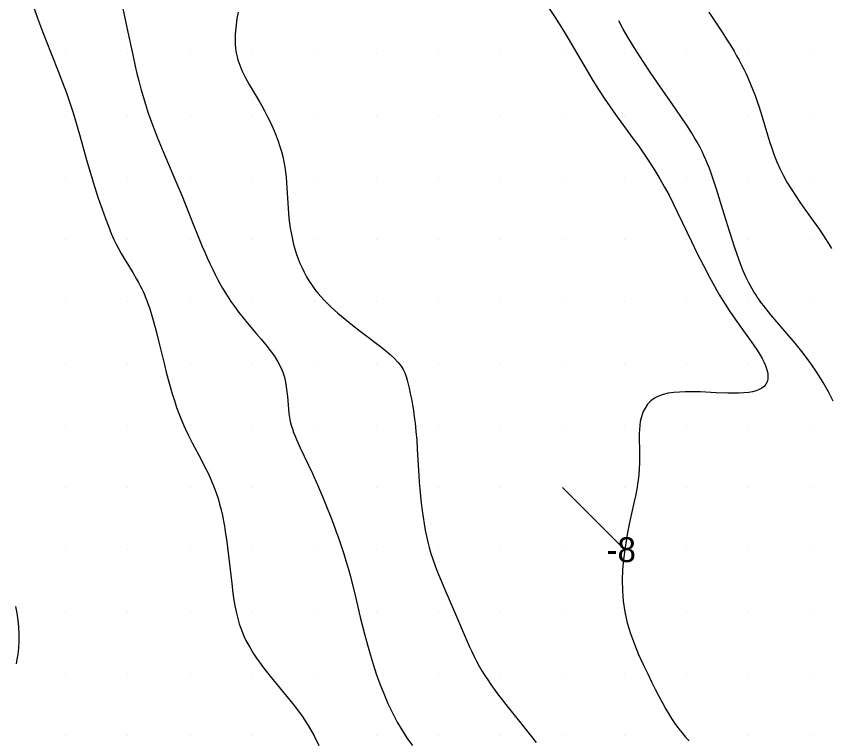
# Model space of a CAD drawing. Extents: x 2602990 to 2605851, y 618069 to 619180.
# Drawn here: x 2604456 to 2604521.4, y 618569.8 to 618628 of the extents above; entities that cross this region are included whole.
import ezdxf

# ---------------------------------------------------------------- set-up
doc = ezdxf.new("R2010")
doc.units = 0
for name, color, linetype in [('Default', 7, 'Continuous'), ('DTM Contours Major', 7, 'Continuous'), ('DTM Contours Minor', 7, 'Continuous'), ('DTM Contours Minor Text', 7, 'Continuous'), ('Exist DTM Scan Elevation Point', 7, 'Continuous')]:
    doc.layers.add(name, color=color, linetype=linetype)

# ---------------------------------------------------------------- blocks, each defined once
blk = doc.blocks.new('POINT_DISPLAY')
at = {"layer": 'Default'}
blk.add_line((0, 0), (0, 0), dxfattribs=at)

msp = doc.modelspace()

# ---------------------------------------------------------------- linework, layer by layer
at = {"layer": 'DTM Contours Major'}
msp.add_lwpolyline([(2604521.787, 618596.956), (2604521.403, 618597.714), (2604520.979, 618598.478), (2604520.513, 618599.242), (2604520, 618600), (2604519.384, 618600.821), (2604518.731, 618601.626), (2604518.064, 618602.411), (2604517.406, 618603.176), (2604516.779, 618603.918), (2604516.205, 618604.636), (2604516.03, 618604.869), (2604515.863, 618605.1), (2604515.703, 618605.329), (2604515.552, 618605.555), (2604515.409, 618605.78), (2604515.274, 618606.005), (2604515, 618606.498), (2604514.759, 618606.987), (2604514.546, 618607.47), (2604514.355, 618607.948), (2604514.181, 618608.417), (2604513.869, 618609.33), (2604513.465, 618610.575), (2604513.01, 618612.024), (2604512.395, 618614.041), (2604512.129, 618614.859), (2604511.909, 618615.482), (2604511.794, 618615.789), (2604511.673, 618616.094), (2604511.546, 618616.395), (2604511.413, 618616.693), (2604511.231, 618617.072), (2604511.038, 618617.447), (2604510.835, 618617.817), (2604510.624, 618618.182), (2604510.407, 618618.543), (2604510.047, 618619.113), (2604509.626, 618619.75), (2604509.112, 618620.502), (2604507.639, 618622.614), (2604507.053, 618623.472), (2604506.478, 618624.335), (2604506.001, 618625.07), (2604505.62, 618625.678), (2604505.255, 618626.281), (2604504.873, 618626.944), (2604504.516, 618627.596)], dxfattribs=at)
at = {"layer": 'DTM Contours Minor'}
for points in [[(2604498.206, 618629.706), (2604499.391, 618627.862), (2604500.036, 618626.856), (2604500.444, 618626.194), (2604500.915, 618625.403), (2604501.975, 618623.579), (2604502.437, 618622.805), (2604502.893, 618622.066), (2604503.343, 618621.368), (2604503.819, 618620.664), (2604504.256, 618620.047), (2604505.689, 618618.105), (2604506.126, 618617.498), (2604506.566, 618616.869), (2604507.002, 618616.221), (2604507.429, 618615.557), (2604507.839, 618614.88), (2604508.215, 618614.216), (2604508.572, 618613.548), (2604508.911, 618612.882), (2604509.235, 618612.221), (2604510.368, 618609.836), (2604510.849, 618608.851), (2604511.334, 618607.891), (2604511.832, 618606.945), (2604512.224, 618606.226), (2604512.427, 618605.868), (2604512.636, 618605.509), (2604512.853, 618605.149), (2604513.078, 618604.79), (2604513.416, 618604.276), (2604513.768, 618603.762), (2604514.487, 618602.749), (2604515.183, 618601.77), (2604515.431, 618601.412), (2604515.663, 618601.063), (2604515.877, 618600.723), (2604516.068, 618600.394), (2604516.231, 618600.075), (2604516.363, 618599.769), (2604516.457, 618599.486), (2604516.517, 618599.217), (2604516.54, 618598.964), (2604516.525, 618598.73), (2604516.469, 618598.516), (2604516.371, 618598.325), (2604516.231, 618598.159), (2604516.05, 618598.017), (2604515.832, 618597.897), (2604515.579, 618597.799), (2604515.296, 618597.723), (2604514.984, 618597.666), (2604514.601, 618597.625), (2604514.191, 618597.605), (2604513.759, 618597.601), (2604513.308, 618597.61), (2604512.372, 618597.649), (2604511.112, 618597.705), (2604510.696, 618597.716), (2604510.285, 618597.721), (2604509.881, 618597.718), (2604509.403, 618597.701), (2604508.945, 618597.663), (2604508.51, 618597.6), (2604508.104, 618597.506), (2604507.732, 618597.376), (2604507.399, 618597.203), (2604507.102, 618596.98), (2604506.849, 618596.713), (2604506.64, 618596.408), (2604506.472, 618596.07), (2604506.344, 618595.704), (2604506.254, 618595.316), (2604506.211, 618595.01), (2604506.185, 618594.695), (2604506.173, 618594.373), (2604506.171, 618594.043), (2604506.188, 618592.914), (2604506.19, 618592.456), (2604506.183, 618591.993), (2604506.164, 618591.527), (2604506.131, 618591.059), (2604506.081, 618590.59), (2604506.042, 618590.31), (2604505.996, 618590.028), (2604505.888, 618589.459), (2604505.763, 618588.874), (2604505.499, 618587.685), (2604505.364, 618587.053), (2604505.232, 618586.396), (2604505.11, 618585.712), (2604505, 618585), (2604504.903, 618584.206), (2604504.833, 618583.387), (2604504.801, 618582.549), (2604504.812, 618581.701), (2604504.876, 618580.848), (2604505, 618580), (2604505.202, 618579.114), (2604505.466, 618578.244), (2604505.777, 618577.393), (2604506.122, 618576.565), (2604506.485, 618575.763), (2604506.853, 618574.99), (2604507.156, 618574.366), (2604507.454, 618573.767), (2604507.746, 618573.197), (2604508.033, 618572.656), (2604508.317, 618572.148), (2604508.598, 618571.674), (2604508.766, 618571.406), (2604508.934, 618571.15), (2604509.102, 618570.906), (2604509.272, 618570.673), (2604509.444, 618570.45), (2604509.618, 618570.235), (2604509.902, 618569.91), (2604510.195, 618569.599)], [(2604464.5, 618628.941), (2604464.725, 618627.966), (2604465.001, 618626.681), (2604465.384, 618624.856), (2604465.585, 618623.959), (2604465.724, 618623.367), (2604465.875, 618622.758), (2604466.039, 618622.137), (2604466.214, 618621.51), (2604466.402, 618620.881), (2604466.604, 618620.256), (2604466.782, 618619.743), (2604466.967, 618619.236), (2604467.159, 618618.735), (2604467.355, 618618.24), (2604467.755, 618617.269), (2604468.781, 618614.855), (2604469.355, 618613.467), (2604470.203, 618611.348), (2604470.649, 618610.239), (2604470.989, 618609.418), (2604471.183, 618608.966), (2604471.382, 618608.515), (2604471.587, 618608.066), (2604471.799, 618607.618), (2604472.02, 618607.174), (2604472.211, 618606.804), (2604472.41, 618606.438), (2604472.616, 618606.073), (2604472.832, 618605.711), (2604473.058, 618605.352), (2604473.295, 618604.996), (2604473.606, 618604.556), (2604473.934, 618604.12), (2604474.273, 618603.688), (2604474.621, 618603.26), (2604475.331, 618602.419), (2604475.723, 618601.962), (2604476.103, 618601.508), (2604476.463, 618601.055), (2604476.792, 618600.602), (2604477.081, 618600.144), (2604477.32, 618599.682), (2604477.474, 618599.294), (2604477.593, 618598.903), (2604477.683, 618598.509), (2604477.75, 618598.115), (2604477.799, 618597.723), (2604477.837, 618597.333), (2604477.924, 618596.309), (2604477.962, 618595.977), (2604478.01, 618595.651), (2604478.073, 618595.33), (2604478.148, 618595.031), (2604478.238, 618594.737), (2604478.341, 618594.446), (2604478.454, 618594.155), (2604478.576, 618593.865), (2604478.868, 618593.211), (2604479.848, 618591.133), (2604480.257, 618590.228), (2604480.664, 618589.28), (2604481.048, 618588.34), (2604481.28, 618587.751), (2604481.514, 618587.141), (2604481.745, 618586.514), (2604481.972, 618585.876), (2604482.192, 618585.231), (2604482.378, 618584.663), (2604482.555, 618584.094), (2604482.725, 618583.523), (2604482.887, 618582.951), (2604483.041, 618582.379), (2604483.276, 618581.441), (2604483.711, 618579.576), (2604483.886, 618578.849), (2604484.074, 618578.104), (2604484.277, 618577.344), (2604484.497, 618576.571), (2604484.738, 618575.789), (2604485, 618575), (2604485.289, 618574.201), (2604485.602, 618573.405), (2604485.939, 618572.621), (2604486.301, 618571.856), (2604486.686, 618571.117), (2604487.096, 618570.413), (2604487.492, 618569.801), (2604487.904, 618569.222)], [(2604457.394, 618628.755), (2604457.72, 618627.825), (2604458.042, 618626.951), (2604458.36, 618626.13), (2604459.389, 618623.551), (2604459.74, 618622.641), (2604460.052, 618621.791), (2604460.325, 618621), (2604460.584, 618620.201), (2604460.858, 618619.29), (2604461.148, 618618.267), (2604461.664, 618616.402), (2604461.955, 618615.401), (2604462.303, 618614.267), (2604462.606, 618613.332), (2604462.914, 618612.429), (2604463.186, 618611.674), (2604463.42, 618611.058), (2604463.657, 618610.475), (2604463.865, 618610.001), (2604464.042, 618609.623), (2604464.227, 618609.258), (2604464.44, 618608.871), (2604464.683, 618608.46), (2604465.382, 618607.332), (2604465.696, 618606.801), (2604465.849, 618606.527), (2604465.996, 618606.248), (2604466.107, 618606.024), (2604466.215, 618605.795), (2604466.319, 618605.562), (2604466.419, 618605.324), (2604466.516, 618605.08), (2604466.61, 618604.83), (2604466.732, 618604.484), (2604466.848, 618604.127), (2604466.96, 618603.76), (2604467.069, 618603.383), (2604467.277, 618602.6), (2604467.492, 618601.725), (2604467.93, 618599.893), (2604468.078, 618599.307), (2604468.232, 618598.722), (2604468.393, 618598.142), (2604468.561, 618597.569), (2604468.737, 618597.01), (2604468.919, 618596.467), (2604469.096, 618595.982), (2604469.281, 618595.51), (2604469.477, 618595.049), (2604469.607, 618594.761), (2604469.884, 618594.188), (2604470.179, 618593.612), (2604470.895, 618592.26), (2604471.177, 618591.714), (2604471.451, 618591.158), (2604471.708, 618590.594), (2604471.943, 618590.024), (2604472.106, 618589.575), (2604472.252, 618589.124), (2604472.383, 618588.671), (2604472.499, 618588.216), (2604472.602, 618587.76), (2604472.694, 618587.303), (2604472.769, 618586.885), (2604472.837, 618586.468), (2604472.954, 618585.632), (2604473.118, 618584.28), (2604473.353, 618582.275), (2604473.454, 618581.505), (2604473.539, 618580.93), (2604473.632, 618580.382), (2604473.731, 618579.892), (2604473.837, 618579.453), (2604473.896, 618579.239), (2604473.959, 618579.027), (2604474.027, 618578.818), (2604474.13, 618578.534), (2604474.244, 618578.253), (2604474.368, 618577.974), (2604474.504, 618577.695), (2604474.65, 618577.416), (2604474.807, 618577.136), (2604474.946, 618576.902), (2604475.093, 618576.666), (2604475.25, 618576.426), (2604475.416, 618576.181), (2604475.593, 618575.931), (2604475.916, 618575.495), (2604476.355, 618574.935), (2604476.677, 618574.537), (2604477.793, 618573.183), (2604478.382, 618572.44), (2604478.962, 618571.658), (2604479.509, 618570.843), (2604480, 618570), (2604480.382, 618569.216)], [(2604473.876, 618628.297), (2604473.781, 618627.78), (2604473.707, 618627.275), (2604473.656, 618626.788), (2604473.638, 618626.499), (2604473.629, 618626.218), (2604473.63, 618625.945), (2604473.641, 618625.678), (2604473.663, 618625.418), (2604473.696, 618625.163), (2604473.737, 618624.93), (2604473.788, 618624.701), (2604473.848, 618624.476), (2604473.918, 618624.254), (2604473.996, 618624.033), (2604474.084, 618623.815), (2604474.201, 618623.551), (2604474.33, 618623.286), (2604474.469, 618623.021), (2604474.771, 618622.483), (2604475.563, 618621.124), (2604475.776, 618620.746), (2604475.988, 618620.362), (2604476.195, 618619.97), (2604476.395, 618619.571), (2604476.587, 618619.166), (2604476.769, 618618.755), (2604476.94, 618618.339), (2604477.096, 618617.918), (2604477.238, 618617.494), (2604477.358, 618617.083), (2604477.463, 618616.669), (2604477.554, 618616.253), (2604477.63, 618615.836), (2604477.693, 618615.418), (2604477.742, 618615), (2604477.779, 618614.582), (2604477.806, 618614.164), (2604477.866, 618612.922), (2604477.89, 618612.513), (2604477.922, 618612.106), (2604477.961, 618611.703), (2604478.01, 618611.304), (2604478.067, 618610.91), (2604478.133, 618610.522), (2604478.21, 618610.139), (2604478.273, 618609.863), (2604478.341, 618609.59), (2604478.415, 618609.319), (2604478.495, 618609.052), (2604478.582, 618608.786), (2604478.675, 618608.523), (2604478.827, 618608.132), (2604478.994, 618607.747), (2604479.178, 618607.368), (2604479.379, 618606.995), (2604479.597, 618606.63), (2604479.834, 618606.274), (2604480.057, 618605.969), (2604480.297, 618605.669), (2604480.554, 618605.372), (2604480.809, 618605.096), (2604481.083, 618604.818), (2604481.374, 618604.538), (2604481.908, 618604.059), (2604482.482, 618603.574), (2604483.083, 618603.089), (2604483.694, 618602.612), (2604485.324, 618601.371), (2604485.732, 618601.052), (2604486.108, 618600.738), (2604486.448, 618600.427), (2604486.745, 618600.113), (2604486.993, 618599.792), (2604487.158, 618599.521), (2604487.293, 618599.242), (2604487.404, 618598.952), (2604487.496, 618598.653), (2604487.576, 618598.341), (2604487.649, 618598.017), (2604487.738, 618597.59), (2604487.825, 618597.144), (2604487.908, 618596.681), (2604487.986, 618596.203), (2604488.057, 618595.712), (2604488.12, 618595.21), (2604488.192, 618594.525), (2604488.25, 618593.823), (2604488.299, 618593.104), (2604488.421, 618590.987), (2604488.457, 618590.449), (2604488.498, 618589.912), (2604488.551, 618589.323), (2604488.613, 618588.741), (2604488.682, 618588.171), (2604488.759, 618587.617), (2604488.843, 618587.083), (2604488.935, 618586.573), (2604489.034, 618586.084), (2604489.142, 618585.619), (2604489.258, 618585.173), (2604489.396, 618584.699), (2604489.547, 618584.233), (2604489.732, 618583.712), (2604489.935, 618583.182), (2604490.155, 618582.635), (2604490.508, 618581.798), (2604491.446, 618579.619), (2604492.144, 618577.982), (2604492.5, 618577.179), (2604492.682, 618576.786), (2604492.871, 618576.397), (2604493.068, 618576.01), (2604493.276, 618575.627), (2604493.496, 618575.248), (2604493.726, 618574.877), (2604493.97, 618574.509), (2604494.226, 618574.141), (2604494.492, 618573.773), (2604494.77, 618573.401), (2604495.438, 618572.535), (2604496.641, 618571.018), (2604497.872, 618569.466)], [(2604511.776, 618628.292), (2604512.582, 618627.091), (2604512.894, 618626.62), (2604513.205, 618626.139), (2604513.511, 618625.651), (2604513.808, 618625.158), (2604514.016, 618624.796), (2604514.216, 618624.432), (2604514.409, 618624.067), (2604514.595, 618623.7), (2604514.773, 618623.33), (2604514.943, 618622.959), (2604515.141, 618622.501), (2604515.327, 618622.041), (2604515.504, 618621.578), (2604515.67, 618621.112), (2604515.827, 618620.644), (2604516.064, 618619.884), (2604516.495, 618618.408), (2604516.661, 618617.876), (2604516.841, 618617.337), (2604517.038, 618616.795), (2604517.254, 618616.252), (2604517.494, 618615.71), (2604517.758, 618615.173), (2604518.064, 618614.616), (2604518.396, 618614.067), (2604518.745, 618613.527), (2604519.107, 618612.996), (2604519.476, 618612.473), (2604520.398, 618611.19), (2604520.666, 618610.81), (2604520.925, 618610.432), (2604521.174, 618610.056), (2604521.411, 618609.68), (2604521.653, 618609.272)], [(2604505, 618585), (2604500, 618590)], [(2604455.936, 618580.421), (2604456.055, 618579.884), (2604456.143, 618579.321), (2604456.197, 618578.757), (2604456.218, 618578.195), (2604456.21, 618577.641), (2604456.176, 618577.096), (2604456.119, 618576.565), (2604456.083, 618576.308), (2604455.998, 618575.803)]]:
    msp.add_lwpolyline(points, dxfattribs=at)

# ---------------------------------------------------------------- block references
at = {"layer": 'Exist DTM Scan Elevation Point', "xscale": 1.3123333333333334, "yscale": 1.3123333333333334}
for p in [(2604460, 618625), (2604465, 618625), (2604470, 618625), (2604475, 618625), (2604480, 618625), (2604485, 618625), (2604490, 618625), (2604495, 618625), (2604500, 618625), (2604505, 618625), (2604510, 618625), (2604515, 618625), (2604520, 618625), (2604460, 618620), (2604465, 618620), (2604470, 618620), (2604475, 618620), (2604480, 618620), (2604485, 618620), (2604490, 618620), (2604495, 618620), (2604500, 618620), (2604505, 618620), (2604510, 618620), (2604515, 618620), (2604520, 618620), (2604460, 618615), (2604465, 618615), (2604470, 618615), (2604475, 618615), (2604480, 618615), (2604485, 618615), (2604490, 618615), (2604495, 618615), (2604500, 618615), (2604505, 618615), (2604510, 618615), (2604515, 618615), (2604520, 618615), (2604460, 618610), (2604465, 618610), (2604470, 618610), (2604475, 618610), (2604480, 618610), (2604485, 618610), (2604490, 618610), (2604495, 618610), (2604500, 618610), (2604505, 618610), (2604510, 618610), (2604515, 618610), (2604520, 618610), (2604460, 618605), (2604465, 618605), (2604470, 618605), (2604475, 618605), (2604480, 618605), (2604485, 618605), (2604490, 618605), (2604495, 618605), (2604500, 618605), (2604505, 618605), (2604510, 618605), (2604515, 618605), (2604520, 618605), (2604460, 618600), (2604465, 618600), (2604470, 618600), (2604475, 618600), (2604480, 618600), (2604485, 618600), (2604490, 618600), (2604495, 618600), (2604500, 618600), (2604505, 618600), (2604510, 618600), (2604515, 618600), (2604520, 618600), (2604460, 618595), (2604465, 618595), (2604470, 618595), (2604475, 618595), (2604480, 618595), (2604485, 618595), (2604490, 618595), (2604495, 618595), (2604500, 618595), (2604505, 618595), (2604510, 618595), (2604515, 618595), (2604520, 618595), (2604460, 618590), (2604465, 618590), (2604470, 618590), (2604475, 618590), (2604480, 618590), (2604485, 618590), (2604490, 618590), (2604495, 618590), (2604500, 618590), (2604505, 618590), (2604510, 618590), (2604515, 618590), (2604520, 618590), (2604460, 618585), (2604465, 618585), (2604470, 618585), (2604475, 618585), (2604480, 618585), (2604485, 618585), (2604490, 618585), (2604495, 618585), (2604500, 618585), (2604505, 618585), (2604510, 618585), (2604515, 618585), (2604520, 618585), (2604460, 618580), (2604465, 618580), (2604470, 618580), (2604475, 618580), (2604480, 618580), (2604485, 618580), (2604490, 618580), (2604495, 618580), (2604500, 618580), (2604505, 618580), (2604510, 618580), (2604515, 618580), (2604520, 618580), (2604460, 618575), (2604465, 618575), (2604470, 618575), (2604475, 618575), (2604480, 618575), (2604485, 618575), (2604490, 618575), (2604495, 618575), (2604500, 618575), (2604505, 618575), (2604510, 618575), (2604515, 618575), (2604520, 618575), (2604460, 618570), (2604465, 618570), (2604470, 618570), (2604475, 618570), (2604480, 618570), (2604485, 618570), (2604490, 618570), (2604495, 618570), (2604500, 618570), (2604505, 618570), (2604510, 618570), (2604515, 618570), (2604520, 618570)]:
    msp.add_blockref('POINT_DISPLAY', p, dxfattribs=at)

# ---------------------------------------------------------------- texts
at = {"layer": 'DTM Contours Minor Text'}
msp.add_text('-8', height=2, dxfattribs=at).set_placement((2604503.528, 618584))

doc.saveas('drawing.dxf')
